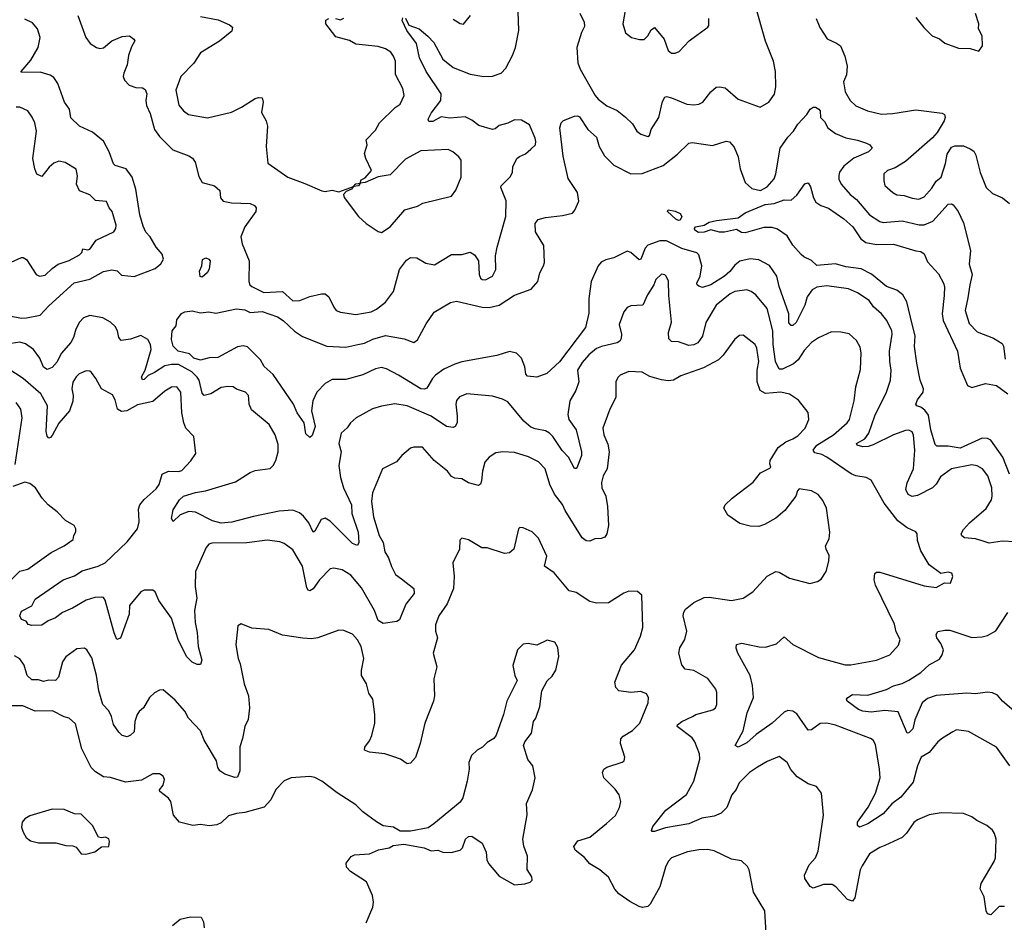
# Model space of a CAD drawing. Extents: x 1839239 to 1929705, y 762242 to 910352.
# Tile 314 of 429: x 1869495 to 1875264, y 876728 to 882019. Entities that reach past the tile are written whole.
import ezdxf

# ---------------------------------------------------------------- set-up
doc = ezdxf.new("R2010")
doc.units = 0

msp = doc.modelspace()

# ---------------------------------------------------------------- linework, layer by layer
at = {"layer": '0CON10XD'}
for points in [[(1873055, 882142.5), (1873030, 881995), (1873045, 881942.5), (1873080, 881915), (1873127, 881903), (1873153.3, 881903.3), (1873175, 881923.8), (1873195, 881960), (1873215, 881972.5), (1873272, 881905), (1873295, 881837.5), (1873315, 881822.5), (1873335, 881822.5), (1873358.3, 881831.7), (1873417.5, 881895), (1873461.7, 881928.3), (1873526.7, 881975), (1873532.5, 881985), (1873532.5, 882025)], [(1871755, 882026.7), (1871775.9, 881985.9), (1871835, 881965.6), (1871887, 881923), (1871920.9, 881885), (1871975, 881788.1), (1872035, 881737.7), (1872135, 881698.9), (1872215, 881686.2), (1872265, 881688.2), (1872315.8, 881705), (1872344.2, 881735), (1872382.1, 881807.9), (1872400, 881855), (1872420, 881955), (1872416.2, 882066.2)], [(1872776.1, 882056.1), (1872802.2, 882005), (1872805, 881978.8), (1872787, 881943), (1872759.2, 881855), (1872765.5, 881765), (1872778.1, 881728.1), (1872867.3, 881575), (1872885, 881553.1), (1872935, 881514.4), (1872995, 881486.9), (1873045, 881448.1), (1873085, 881407.5), (1873111.9, 881365), (1873135, 881346.9), (1873175, 881334), (1873185, 881340), (1873194.6, 881375.4), (1873240.6, 881445), (1873261.5, 881538.5), (1873275, 881564.4), (1873285, 881568.2), (1873315, 881561.5), (1873405, 881523.8), (1873445, 881519.6), (1873475, 881523.5), (1873497.5, 881535), (1873543.8, 881596.2), (1873575, 881622.5), (1873595, 881625.6), (1873629.4, 881619.4), (1873705, 881552.5), (1873833.3, 881506.7), (1873885, 881536.2), (1873917.2, 881582.8), (1873926.5, 881625), (1873924.5, 881714.5), (1873912.2, 881775), (1873865, 881893.3), (1873804.3, 882105)], [(1875115, 881833.8), (1875136.7, 881865), (1875134.2, 881925), (1875113.3, 881965), (1875115.4, 881995), (1875095.3, 882055)], [(1869435, 880282.5), (1869505, 880270), (1869535, 880270.8), (1869615, 880286.5), (1869665, 880340.8), (1869814.1, 880475.9), (1869905, 880498.2), (1869985, 880542.7), (1870035, 880552.5), (1870066.5, 880546.5), (1870090.9, 880520.9), (1870165, 880513.6), (1870289.1, 880560.9), (1870322.8, 880587.2), (1870337.1, 880615), (1870329.4, 880645), (1870295, 880684.4), (1870259.6, 880745), (1870233.6, 880773.6), (1870217.8, 880807.8), (1870198.2, 880875), (1870174.6, 881024.6), (1870154.6, 881095), (1870119.2, 881145), (1870055, 881163.8), (1870045, 881172.9), (1870019.1, 881245), (1869985, 881305.7), (1869921.2, 881358.8), (1869844.6, 881394.6), (1869795, 881443.8), (1869786.4, 881495), (1869757.9, 881535), (1869717.7, 881645), (1869695, 881678.9), (1869673.3, 881693.3), (1869615, 881710.4), (1869505, 881710), (1869503.3, 881715), (1869559.4, 881780.6), (1869603.8, 881855), (1869614.6, 881915), (1869600, 881965), (1869569.7, 881999.7), (1869525, 882021.6)], [(1869835.8, 882044.2), (1869882.5, 881915), (1869908.5, 881878.5), (1869945, 881855.7), (1869965, 881850.8), (1869985, 881854.3), (1870035, 881895.6), (1870095, 881920.8), (1870137.5, 881925), (1870163.8, 881905), (1870170, 881895), (1870150.2, 881859.8), (1870132, 881808), (1870124.2, 881755), (1870104.4, 881705), (1870101.9, 881685), (1870109.4, 881665), (1870136, 881635), (1870175, 881621.1), (1870215, 881619.1), (1870229.6, 881609.6), (1870239.1, 881585), (1870234.3, 881545), (1870238.7, 881515), (1870259, 881469), (1870285, 881375.8), (1870315, 881333.1), (1870392.5, 881255), (1870485, 881221.5), (1870506.5, 881206.5), (1870522.9, 881182.9), (1870545, 881100), (1870564.2, 881065), (1870636.7, 881045), (1870666.7, 881016.7), (1870671.4, 880975), (1870686.7, 880955), (1870735, 880945.5), (1870845, 880941.9), (1870870.3, 880930.3), (1870880.8, 880915), (1870878.6, 880895), (1870813.8, 880805), (1870791.4, 880745), (1870797.5, 880705), (1870838.6, 880605), (1870837.8, 880485), (1870844.3, 880465), (1870856, 880455), (1870925, 880419.3), (1871035, 880424.5), (1871095, 880371.5), (1871136.8, 880373.2), (1871195, 880395.4), (1871262.7, 880412.7), (1871285, 880412.5), (1871306.9, 880395), (1871335, 880333.8), (1871350, 880315), (1871375, 880304.4), (1871465, 880290.6), (1871555, 880305.6), (1871585, 880321.4), (1871637.4, 880362.6), (1871685.6, 880425), (1871721.2, 880555), (1871761.4, 880608.6), (1871785, 880624.2), (1871822.7, 880622.7), (1871875, 880590.8), (1871925, 880582.5), (1872025, 880642.5), (1872085, 880643.3), (1872135, 880655.6), (1872160.7, 880640.7), (1872182.5, 880605), (1872188, 880525), (1872195, 880504), (1872205, 880496.2), (1872225, 880494.2), (1872266, 880515), (1872284, 880555), (1872282.5, 880635), (1872291.9, 880685), (1872342.9, 880865), (1872345, 880957.5), (1872313.5, 881035), (1872315.5, 881044.5), (1872371.1, 881098.9), (1872383.2, 881125), (1872383.5, 881156.5), (1872408, 881205), (1872422.6, 881217.4), (1872458.5, 881231.5), (1872489.3, 881259.3)], [(1870555, 882036.9), (1870657.8, 882017.8), (1870725, 881988), (1870742.5, 881975), (1870737.7, 881952.3), (1870666.3, 881893.7), (1870553.8, 881825), (1870515, 881763.8), (1870440, 881685), (1870410, 881605), (1870427.3, 881517.3), (1870453.8, 881485), (1870483.2, 881463.2), (1870595, 881444.4), (1870735, 881477.3), (1870795, 881505.4), (1870875, 881557.3), (1870895, 881563.3), (1870915, 881560), (1870922.2, 881535), (1870911.8, 881475), (1870938.2, 881425), (1870946.1, 881395), (1870940, 881275), (1870948.3, 881178.3), (1871066.2, 881095), (1871165, 881059.4), (1871265, 881016), (1871285, 881012), (1871325, 881018.8), (1871365, 881010), (1871450, 881040), (1871465, 881057.5), (1871490, 881060), (1871495, 881080), (1871518.3, 881091.7), (1871556.7, 881135), (1871523.8, 881205), (1871516, 881235), (1871530.8, 881285), (1871526, 881315), (1871579.3, 881370.7), (1871604, 881415), (1871695.6, 881504.4), (1871725, 881523.3), (1871747.5, 881575), (1871740, 881615), (1871696.9, 881696.9), (1871696.7, 881775), (1871685.7, 881805), (1871668.7, 881828.7), (1871638.2, 881848.2), (1871595, 881861.9), (1871465, 881874.6), (1871426.7, 881896.7), (1871347.5, 881917.5), (1871288.1, 881995), (1871288.6, 882015), (1871306.2, 882026.2)], [(1871345.4, 882025.4), (1871375, 882017.5), (1871395, 882027.1)], [(1872489.3, 881259.3), (1872516.9, 881285), (1872520, 881305), (1872514.6, 881324.6), (1872482.2, 881402.2), (1872435, 881430.5), (1872395, 881431.1), (1872355, 881412.2), (1872305, 881399.1), (1872280.4, 881379.6), (1872265, 881375.5), (1872185, 881398.2), (1872145, 881430.6), (1872105, 881449.6), (1872015, 881441.6), (1871965, 881448.5), (1871915, 881421.5), (1871892.2, 881422.2), (1871888.6, 881435), (1871905, 881471.4), (1871962.3, 881545), (1871965.3, 881585), (1871877.3, 881715), (1871838.5, 881795), (1871819.7, 881879.7), (1871764.3, 881955), (1871736.7, 882013.3), (1871740, 882030)], [(1872035, 882022), (1872075, 881996.7), (1872095, 881993.3), (1872135.9, 882044.1)], [(1874161.9, 882025), (1874182.7, 881972.7), (1874225.8, 881905.8), (1874281.9, 881881.9), (1874305, 881866.2), (1874330.7, 881805), (1874343.4, 881746.6), (1874338.9, 881695), (1874321.4, 881655), (1874332.5, 881595), (1874361.4, 881545), (1874395, 881513.1), (1874463.3, 881485), (1874545, 881465.5), (1874611.4, 881468.6), (1874745, 881491.1), (1874900.7, 881470.7), (1874913.6, 881463.6), (1874917.5, 881445), (1874911.4, 881425), (1874871.7, 881358.3), (1874844.4, 881325.6), (1874685, 881188.1), (1874625, 881150.8), (1874580, 881135), (1874558, 881115), (1874558, 881075), (1874565, 881047.5), (1874611.2, 881005), (1874635, 880991.4), (1874678.3, 880988.3), (1874725, 880971.9), (1874763, 880967), (1874795, 880981.2), (1874839.8, 881030.2), (1874865, 881071.9), (1874895, 881096), (1874920, 881175), (1874929.4, 881230.6), (1874955, 881271.2), (1874975, 881280), (1875025, 881278.6), (1875065, 881262.5), (1875085, 881247.5), (1875098.1, 881225), (1875123.6, 881123.6), (1875158.6, 881035), (1875195, 881000.8), (1875254.6, 880974.6), (1875295, 880940.8)], [(1874745, 882032.5), (1874792.3, 881972.3), (1874842.5, 881925), (1874885, 881906.2), (1874915, 881881.2), (1874995, 881851.2), (1875065, 881850), (1875115, 881833.8)], [(1869445, 880597.1), (1869505, 880624.2), (1869515, 880625.6), (1869535, 880614), (1869591.2, 880525), (1869610, 880515), (1869645, 880520.8), (1869685, 880560.8), (1869720, 880585), (1869785, 880607.1), (1869845, 880641.1), (1869858.1, 880655), (1869865, 880676.2), (1869895, 880670), (1869905, 880674.3), (1869943.2, 880726.8), (1870046, 880775), (1870058.6, 880795), (1870060, 880815), (1870036.7, 880895), (1870020, 880915), (1870003.6, 880953.6), (1869938.3, 880958.3), (1869905, 880992.1), (1869845, 881016.2), (1869827.5, 881055), (1869834.4, 881104.4), (1869825, 881142.5), (1869760.9, 881180.9), (1869725, 881190), (1869695, 881178), (1869668, 881155), (1869625, 881098.8), (1869595, 881113.8), (1869582.7, 881145), (1869571.8, 881205), (1869592.5, 881365), (1869582.9, 881415), (1869567.9, 881447.9), (1869543.3, 881485), (1869495, 881506.7), (1869475, 881506.7)], [(1875328.9, 878958.9), (1875252.6, 878962.6), (1875175, 878950.9), (1875134.7, 878964.7), (1875095.9, 878975.9), (1875031.9, 878981.9), (1875015, 878992.5), (1875011.5, 879005), (1875025, 879029.4), (1875060.6, 879069.4), (1875157.1, 879152.9), (1875188.5, 879205), (1875193.5, 879225), (1875190.5, 879275), (1875167.5, 879345), (1875137.1, 879385), (1875105, 879403.1), (1875075, 879409.6), (1874955, 879385.5), (1874890.1, 879339.9), (1874864.7, 879295.3), (1874844.4, 879275), (1874755, 879230), (1874725, 879224.5), (1874701.9, 879235), (1874687.7, 879265), (1874695, 879303.8), (1874732.1, 879385), (1874739.5, 879495), (1874733.1, 879583.1), (1874725, 879603.8), (1874705, 879612.5), (1874685, 879610), (1874615.4, 879584.6), (1874495, 879526.9), (1874466.7, 879516.7), (1874435, 879514.6), (1874401.2, 879525), (1874397.5, 879535), (1874447.6, 879562.4), (1874470, 879595), (1874505, 879696.2), (1874574.5, 879835), (1874598.2, 879905), (1874601.3, 879965), (1874592.7, 880015), (1874591.3, 880075), (1874607.9, 880175), (1874604.4, 880195), (1874575.8, 880255.8), (1874544.4, 880295), (1874498.1, 880335), (1874472.8, 880372.8), (1874405, 880417.1), (1874350.7, 880440.7), (1874225, 880458.7), (1874165, 880451.2), (1874138.9, 880435), (1874108.8, 880395), (1874095.4, 880345), (1874045, 880244.2), (1874025, 880225.7), (1874015, 880225.8), (1874001.9, 880241.9), (1874002.7, 880295), (1873945, 880454.2), (1873931.6, 880515), (1873887.9, 880577.9), (1873825, 880611.8), (1873775, 880616.9), (1873715, 880603.9), (1873685, 880580.7), (1873656.5, 880543.5), (1873625, 880515.9), (1873545, 880464.6), (1873495, 880449.2), (1873475, 880455.8), (1873464.4, 880465), (1873463.1, 880475), (1873482.7, 880515), (1873492.9, 880575), (1873475, 880640), (1873461.7, 880651.7), (1873375, 880677.5), (1873285, 880722.1), (1873245, 880721.8), (1873175, 880697.1), (1873160.5, 880679.5), (1873135, 880615.8), (1873125, 880611.4), (1873075, 880654.4), (1873055, 880662.5), (1872976.5, 880623.5), (1872928.7, 880611.3), (1872902.4, 880597.6), (1872885, 880575.8), (1872843.1, 880485), (1872829.6, 880385), (1872830.6, 880299.4), (1872810.6, 880215), (1872657.5, 880012.5), (1872584.3, 879945.7), (1872525, 879922.9), (1872469.8, 879929.8), (1872461, 879941), (1872455, 879983.8), (1872434.7, 880034.7), (1872405, 880064.4), (1872365, 880074.4), (1872290.5, 880049.5), (1872085, 880013.1), (1872045, 880000.4), (1871979.4, 879970.6), (1871931.5, 879935), (1871913.1, 879915), (1871881.5, 879858.5), (1871865, 879852.2), (1871845, 879855.6), (1871715.4, 879935.4), (1871645, 879971.8), (1871615, 879980.4), (1871578.8, 879971.2), (1871505, 879936.5), (1871405, 879910.5), (1871325, 879909.4), (1871285, 879887.1), (1871235.7, 879835), (1871213.3, 879785), (1871204.3, 879725), (1871225.5, 879635), (1871208.6, 879581.4), (1871195, 879570), (1871171.3, 879591.3), (1871161.1, 879655), (1871121.4, 879715), (1871099.4, 879765), (1870979.2, 879939.2), (1870928, 879985), (1870906, 880025), (1870830.6, 880100.6), (1870805, 880107.5), (1870770.3, 880100.3), (1870655, 880038.6), (1870605, 880037.5), (1870555, 880023.8), (1870515.7, 880035), (1870489.1, 880059.1), (1870422.5, 880075), (1870394.3, 880105), (1870384.4, 880145), (1870388.9, 880195), (1870411.5, 880225), (1870415, 880260), (1870443.6, 880296.4), (1870463, 880307), (1870505, 880312.5), (1870555, 880301.2), (1870603, 880307), (1870645, 880298.9), (1870765, 880324.4), (1870815, 880318.5), (1870845, 880302.7), (1870915, 880307.8), (1871005, 880277.1), (1871039.4, 880255), (1871105, 880193.1), (1871151.7, 880161.7), (1871294.6, 880104.6), (1871405, 880099.1), (1871476.1, 880113.9), (1871515, 880121.8), (1871565, 880146.1), (1871637.4, 880167.4), (1871747.6, 880147.6), (1871805, 880125.8), (1871825, 880141.2), (1871875.8, 880235), (1871923.8, 880305), (1872018.3, 880361.7), (1872055, 880368.9), (1872205, 880333.1), (1872245, 880332.5), (1872305, 880345.9), (1872395, 880404.6), (1872491.5, 880438.5), (1872531.4, 880485), (1872541.9, 880535), (1872564.4, 880575), (1872569.1, 880595), (1872567.1, 880695), (1872517.1, 880775), (1872515.7, 880825), (1872532.4, 880847.6), (1872575, 880860), (1872675, 880871.4), (1872735, 880885.5), (1872748.3, 880901.7), (1872771.8, 880955), (1872763.6, 881005), (1872708.7, 881088.7), (1872679.1, 881219.1), (1872659.2, 881385), (1872667.1, 881415), (1872681.3, 881428.7), (1872745, 881452.7), (1872764.2, 881454.2), (1872775, 881448.5), (1872823.1, 881375), (1872875, 881330.8), (1872890, 881275), (1872921.4, 881221.4), (1872975.5, 881165.5), (1873075, 881114.6), (1873142, 881118), (1873265, 881163.1), (1873350.2, 881229.8), (1873415, 881295.7), (1873435, 881299.4), (1873555, 881281.4), (1873635, 881305.8), (1873655, 881302), (1873681.3, 881271.3), (1873705.6, 881215), (1873716.7, 881145), (1873745.6, 881065), (1873785, 881028.6), (1873835, 881016.7), (1873875, 881038.9), (1873915, 881085.8), (1873925.3, 881115), (1873950, 881265), (1873995, 881330), (1874030, 881365), (1874055, 881405.8), (1874107.6, 881462.4), (1874127.1, 881495), (1874143.8, 881505), (1874158.8, 881505), (1874176.9, 881495), (1874184.4, 881485), (1874186.7, 881445), (1874211.2, 881421.2), (1874230, 881385), (1874275, 881350.7), (1874335, 881325.9), (1874405, 881313.2), (1874456.2, 881295), (1874476, 881285), (1874490, 881265), (1874468.8, 881245), (1874382.3, 881207.7), (1874325, 881160.5), (1874299.5, 881125), (1874293.8, 881105), (1874295, 881083.3), (1874308.5, 881055), (1874360.5, 880995), (1874399.1, 880965), (1874475.3, 880875.3), (1874535, 880836.2), (1874555, 880830), (1874665, 880840), (1874765, 880815.3), (1874795, 880815.3), (1874845, 880838.5), (1874935, 880936.5), (1874955, 880939.4), (1874965, 880934.2), (1874993.3, 880895), (1875025, 880827.1), (1875066.8, 880665), (1875058.9, 880585), (1875077, 880525), (1875061.4, 880465), (1875050.9, 880389.1), (1875035.5, 880315), (1875057.6, 880237.6), (1875105, 880190), (1875201.2, 880151.2), (1875250.9, 880120.9), (1875260, 880105), (1875268.7, 880028.7)], [(1871615, 880771.2), (1871666.3, 880803.7), (1871752.5, 880905), (1871825, 880925.8), (1871857.6, 880942.4), (1872025.8, 880984.2), (1872049.7, 881020.3), (1872082.5, 881095), (1872082, 881195), (1872068.8, 881215), (1872033.8, 881245), (1872005, 881258.1), (1871845, 881250), (1871755, 881200.6), (1871665, 881110), (1871595, 881096.7), (1871520, 881065), (1871490, 881060), (1871480, 881045), (1871450, 881040), (1871440, 881025), (1871407.5, 881012.5), (1871392.5, 880995), (1871396.4, 880976.4), (1871480, 880865), (1871525, 880823.8), (1871595, 880776.2), (1871615, 880771.2)], [(1873577.5, 880842.5), (1873705, 880857.5), (1873745, 880886.2), (1873863.3, 880935), (1873915, 880940.4), (1873975, 880963.3), (1874015, 880961.2), (1874049.3, 880990.7), (1874095, 881056), (1874115, 881063.3), (1874129.5, 881039.5), (1874145.8, 880975), (1874159.5, 880949.5), (1874188.8, 880928.8), (1874235, 880914.4), (1874325, 880852.2), (1874376.5, 880805), (1874424.6, 880734.6), (1874452.7, 880712.7), (1874515, 880700), (1874615, 880702.2), (1874745, 880662.9), (1874775, 880659.2), (1874795, 880646.2), (1874815, 880600), (1874878.8, 880528.8), (1874908.8, 880475), (1874913.9, 880453.9), (1874911.9, 880401.9), (1874900.3, 880295), (1874906.4, 880256.4), (1874989.5, 880075), (1875005.8, 879975.8), (1875049.4, 879875), (1875075, 879862.7), (1875154.3, 879885.7), (1875218.9, 879875), (1875284.8, 879824.8)], [(1873355, 880841.5), (1873339.2, 880849.2), (1873290.8, 880895), (1873295, 880903.3), (1873335.9, 880895.9), (1873365, 880883.3), (1873374.5, 880865), (1873365, 880844.3), (1873355, 880841.5)], [(1875294.3, 879354.3), (1875254.8, 879454.8), (1875185, 879553.6), (1875165, 879564.6), (1875135, 879565.4), (1875005, 879506.3), (1874935, 879519.3), (1874868.8, 879518.8), (1874858.5, 879528.5), (1874833.9, 879615), (1874820, 879700), (1874799.6, 879729.6), (1874775, 879748), (1874752.5, 879755), (1874746.7, 879765), (1874755, 879791.4), (1874788, 879835), (1874790.8, 879855), (1874770.9, 879905), (1874751.1, 880005), (1874737.2, 880102.8), (1874742.7, 880165), (1874724.4, 880234.4), (1874692.5, 880365), (1874670.4, 880405), (1874635, 880433.5), (1874575, 880454.5), (1874487.1, 880527.1), (1874425, 880557.7), (1874335, 880569.6), (1874275, 880587.5), (1874165, 880578), (1874135, 880606.7), (1874089.3, 880629.3), (1874075, 880642.5), (1874025, 880696.7), (1873992.7, 880752.7), (1873935, 880790), (1873905, 880800.8), (1873855, 880801.2), (1873745, 880768.6), (1873725, 880772), (1873695, 880788.8), (1873625, 880772.5), (1873595, 880772.9), (1873545, 880786.9), (1873505, 880773.2), (1873472, 880772), (1873450, 880785), (1873448.8, 880795), (1873455.8, 880804.2), (1873505, 880813.6), (1873535, 880832.2), (1873577.5, 880842.5)], [(1870565, 880510), (1870553, 880513), (1870548.8, 880545), (1870562.5, 880575), (1870566, 880614), (1870585, 880622.5), (1870603.3, 880615), (1870610, 880605), (1870604.3, 880555.7), (1870593.8, 880535), (1870565, 880510)], [(1874224.5, 877894.5), (1874185, 877892.9), (1874135, 877855.7), (1874115, 877854.2), (1874049.4, 877949.4), (1874025.3, 877965.3), (1873995, 877968.7), (1873975, 877960.4), (1873905, 877894.5), (1873811.3, 877828.7), (1873755, 877780), (1873705, 877754.3), (1873686.7, 877765), (1873735, 877850), (1873758.4, 877955), (1873795.6, 878045), (1873789.4, 878115), (1873775.7, 878175), (1873702.9, 878305), (1873692.5, 878335), (1873694.2, 878355.8), (1873726, 878364), (1873828.3, 878341.7), (1873865, 878341.4), (1873930.3, 878359.7), (1873975, 878401.2), (1874025.4, 878355.4), (1874175, 878280.6), (1874332.3, 878237.7), (1874365, 878237.5), (1874515, 878264.2), (1874594.2, 878295.8), (1874645, 878353.3), (1874653.8, 878385), (1874630.6, 878430.6), (1874620.5, 878475), (1874510, 878705), (1874501.9, 878735), (1874505, 878772.5), (1874515, 878781.2), (1874535, 878780), (1874795, 878700), (1874865, 878690), (1874913, 878717), (1874950, 878715), (1874962.5, 878755), (1874956.7, 878775), (1874935, 878781.2), (1874893, 878773), (1874825, 878824), (1874811.9, 878841.9), (1874775.8, 878905), (1874756.2, 878965), (1874753.8, 879005), (1874745, 879016), (1874695, 879040), (1874640.3, 879080.3), (1874560, 879185), (1874485, 879318.8), (1874455, 879334.2), (1874395, 879344.5), (1874366.6, 879356.6), (1874225.4, 879455), (1874195, 879470.7), (1874155, 879479.7), (1874144.8, 879494.8), (1874165, 879524.8), (1874263.8, 879586.2), (1874344.4, 879655), (1874357.3, 879675), (1874385.3, 879784.7), (1874393.9, 879866.1), (1874421.8, 879968.2), (1874425.7, 880065), (1874419.4, 880099.4), (1874397.9, 880137.9), (1874355, 880178), (1874307.3, 880187.3), (1874251.7, 880188.3), (1874175, 880152.9), (1874135, 880126.9), (1874090.7, 880079.3), (1874055.6, 880025), (1874029.1, 880000.9), (1873965, 879970.3), (1873945, 879971.1), (1873924.4, 880014.4), (1873910, 880115), (1873907.6, 880195), (1873875, 880326.2), (1873808.6, 880405), (1873782, 880425), (1873755, 880435.5), (1873685, 880424.5), (1873657.3, 880412.7), (1873576.2, 880345), (1873515.8, 880244.2), (1873495.9, 880164.1), (1873468, 880125), (1873445, 880113.1), (1873415, 880109.4), (1873355, 880130.6), (1873315, 880133.1), (1873298.9, 880148.9), (1873297.3, 880185), (1873314.7, 880245), (1873298.3, 880401.7), (1873295.9, 880485.9), (1873283.3, 880515), (1873275, 880523.3), (1873255, 880527.5), (1873222, 880495), (1873211.4, 880465), (1873173.4, 880405), (1873145.5, 880344.5), (1873075, 880341.2), (1873055, 880331.2), (1873035, 880306.7), (1873007.4, 880232.6), (1873020.9, 880175), (1873019.4, 880150.6), (1873010.8, 880135), (1872995, 880124.5), (1872905, 880103.6), (1872875, 880090.9), (1872829.5, 880055), (1872789.9, 880010.1), (1872763.8, 879965), (1872771.1, 879895), (1872753.1, 879845), (1872719.1, 879785), (1872706.8, 879705), (1872713.5, 879675), (1872755.9, 879615), (1872786.4, 879485), (1872786.4, 879465), (1872761.4, 879395), (1872755, 879387.5), (1872745, 879388.6), (1872710.9, 879455), (1872673.3, 879493.3), (1872618.8, 879575), (1872599.1, 879595), (1872575, 879607.8), (1872515, 879619.5), (1872490.2, 879630.2), (1872448.9, 879665), (1872355, 879778.6), (1872324.4, 879794.4), (1872265, 879811.9), (1872115, 879825.7), (1872071.1, 879808.9), (1872055, 879786.7), (1872050, 879765), (1872059.2, 879695), (1872057.5, 879655), (1872046.4, 879633.6), (1872035, 879627.5), (1871995, 879634.5), (1871905, 879694), (1871765, 879754.4), (1871693, 879767), (1871615, 879753.5), (1871562.9, 879737.1), (1871465.6, 879684.4), (1871434, 879655), (1871414.2, 879625.8), (1871379.2, 879595), (1871364.5, 879535), (1871378.9, 879485), (1871365.5, 879405), (1871374.6, 879335), (1871392, 879275), (1871440, 879175), (1871440.3, 879125), (1871477.7, 879015), (1871481.2, 878955), (1871475, 878937.5), (1871445, 878948), (1871315, 879080), (1871285, 879097.5), (1871261.7, 879088.3), (1871225, 879020), (1871215, 879014.3), (1871188.5, 879068.5), (1871158.7, 879108.7), (1871135, 879127.3), (1871095, 879143.1), (1871015, 879137.8), (1870865, 879106.3), (1870737.3, 879072.7), (1870675, 879068.1), (1870625, 879081.4), (1870525, 879131.5), (1870485, 879136.4), (1870435, 879116.9), (1870395, 879077.5), (1870384, 879094), (1870393.5, 879145), (1870432.2, 879205), (1870455, 879225.2), (1870525, 879248.1), (1870583.3, 879256.7), (1870759.5, 879310.5), (1870845.7, 879365), (1870875, 879375.3), (1870961.7, 879388.3), (1870980.5, 879405), (1870995.7, 879434.3), (1871009.2, 879485), (1871008.9, 879528.9), (1870991.4, 879585), (1870957.5, 879645), (1870852.4, 879732.4), (1870838.9, 879765), (1870837, 879797), (1870835.6, 879815), (1870818.8, 879835), (1870765, 879852), (1870745, 879865.8), (1870715, 879869.2), (1870675, 879862.5), (1870615, 879826.4), (1870575, 879815.7), (1870565, 879828.8), (1870547.3, 879905), (1870535, 879923.8), (1870504.2, 879954.2), (1870425, 879996.8), (1870385, 879997.8), (1870345, 879990.3), (1870285, 879950.2), (1870246.7, 879933.3), (1870225, 879908.9), (1870215, 879907.5), (1870209.1, 879925), (1870230.2, 879965), (1870264.6, 880085), (1870260.9, 880115), (1870245.6, 880145), (1870205, 880166.9), (1870145, 880146.2), (1870088.7, 880138.7), (1870076.7, 880155), (1870067.7, 880195), (1870055, 880219.5), (1870026.1, 880246.1), (1869981.8, 880271.8), (1869905, 880283.9), (1869868.5, 880271.5), (1869845, 880245.4), (1869823.1, 880205), (1869810.6, 880155), (1869795, 880126.5), (1869738.5, 880061.5), (1869715, 880013.5), (1869685, 879980), (1869655, 879968.1), (1869635, 879981.2), (1869613.1, 880035), (1869576, 880086), (1869528, 880118), (1869495, 880128.2), (1869445, 880120.6)], [(1875265, 876820), (1875235, 876820), (1875185, 876772), (1875165, 876776.7), (1875157.5, 876795), (1875147.2, 876877.2), (1875122.7, 876925), (1875128.2, 876955), (1875205.7, 877085), (1875212, 877105), (1875216.2, 877215), (1875207.7, 877247.7), (1875195, 877267.5), (1875162.5, 877295), (1875104.3, 877324.3), (1875075, 877346.2), (1875025, 877366), (1874895, 877369.2), (1874825, 877357.5), (1874755, 877328.8), (1874735, 877313.3), (1874690.4, 877249.6), (1874665, 877224.3), (1874565, 877178.9), (1874535, 877166.9), (1874475, 877128.9), (1874430.6, 877059.4), (1874418.9, 877035), (1874389.1, 876870.9), (1874375, 876851.2), (1874345, 876860.8), (1874277.5, 876935), (1874255, 876948.9), (1874205, 876950), (1874145, 876928.8), (1874127.7, 876937.7), (1874096, 876985), (1874092.9, 877005), (1874120, 877065), (1874157.3, 877105), (1874173.5, 877145), (1874204, 877355), (1874193.3, 877485), (1874163.6, 877523.6), (1874115, 877540), (1874050.7, 877580.7), (1874013.7, 877623.7), (1873991.2, 877665), (1873945, 877698.8), (1873875, 877671.4), (1873817.5, 877637.5), (1873770.8, 877605), (1873710.8, 877545), (1873693.5, 877506.5), (1873667.1, 877475), (1873638.7, 877401.3), (1873605, 877367.5), (1873565, 877349.5), (1873492, 877338), (1873415, 877304.6), (1873278.3, 877281.7), (1873215, 877260), (1873200.5, 877260.5), (1873196.7, 877265), (1873205, 877288.8), (1873281.2, 877385), (1873402.3, 877477.7), (1873445.3, 877555), (1873480.4, 877685), (1873478, 877715), (1873450.9, 877785), (1873435, 877808.6), (1873346.7, 877875), (1873348.8, 877885), (1873373.8, 877905), (1873436.7, 877933.3), (1873456.2, 877945), (1873556.1, 877973.9), (1873572.5, 877985), (1873580.6, 878005), (1873580, 878075), (1873574.3, 878095), (1873527.1, 878157.1), (1873445, 878204.5), (1873395, 878212.5), (1873375, 878237.1), (1873356.8, 878305), (1873362.8, 878337.2), (1873391.4, 878385), (1873404.5, 878435), (1873383.3, 878525), (1873385.7, 878545), (1873396.4, 878563.6), (1873445, 878602.5), (1873505, 878632.5), (1873535, 878634.2), (1873665, 878614.2), (1873735, 878628), (1873790, 878665), (1873875, 878756.7), (1873925, 878783.3), (1873945, 878781.2), (1874005, 878745.8), (1874123.9, 878713.9), (1874170, 878725), (1874190.7, 878739.3), (1874220, 878785), (1874236.2, 878845), (1874238.3, 878878.3), (1874220, 878915), (1874216.7, 878935), (1874238.8, 878975), (1874241.2, 879015), (1874222.5, 879155), (1874200.9, 879200.9), (1874173.8, 879235), (1874135, 879257.1), (1874062.1, 879267.9), (1874052.8, 879257.2), (1874043.3, 879225), (1873978.6, 879141.4), (1873925, 879096.7), (1873859.8, 879060.2), (1873825, 879048.9), (1873775, 879050), (1873714.6, 879064.6), (1873644.3, 879114.3), (1873620, 879155), (1873628, 879175), (1873669.2, 879215), (1873793, 879307), (1873835, 879363.3), (1873891.1, 879388.9), (1873895.6, 879395), (1873890, 879415), (1873893.3, 879435), (1873939.6, 879510.4), (1873983.3, 879545), (1874025, 879561.3), (1874055, 879578.9), (1874097.1, 879625), (1874118.6, 879675), (1874115.6, 879715.6), (1874058.9, 879788.9), (1874005, 879824.4), (1873955, 879835.4), (1873865, 879827.3), (1873833.5, 879845), (1873815.4, 879895), (1873817.1, 879965), (1873826.8, 880015), (1873815, 880093.8), (1873804.2, 880115), (1873735, 880169.2), (1873713.2, 880166.8), (1873685, 880145.8), (1873617.6, 880052.4), (1873589.2, 880025), (1873502.2, 879977.8), (1873369.2, 879930.8), (1873325, 879905.4), (1873295, 879901.8), (1873255, 879908.5), (1873187.9, 879927.9), (1873142.3, 879952.3), (1873065, 879957.3), (1873013.3, 879935), (1872999.1, 879920.9), (1872988.6, 879895), (1872987.8, 879805), (1872952.5, 879735), (1872912.2, 879625), (1872918.5, 879585), (1872941.5, 879531.5), (1872948.4, 879485), (1872936.5, 879385), (1872914.5, 879345), (1872904.6, 879305.4), (1872905.5, 879275), (1872928.5, 879225), (1872940, 879165), (1872945.5, 879054.5), (1872935.8, 879004.2), (1872924.2, 878985.8), (1872902.5, 878977.5), (1872865, 878975.6), (1872835, 878961.2), (1872815, 878963.8), (1872791.1, 878981.1), (1872691.6, 879141.6), (1872676.3, 879176.3), (1872628.1, 879238.1), (1872601.8, 879295), (1872574.3, 879385), (1872535, 879427.1), (1872476.3, 879456.3)], [(1872476.3, 879456.3), (1872395, 879482.2), (1872325, 879485.7), (1872285, 879480), (1872245, 879453.8), (1872220, 879425), (1872206.8, 879373.2), (1872201.4, 879315), (1872194.3, 879295.7), (1872182.5, 879287.5), (1872124.2, 879304.2), (1872085, 879326.4), (1872045, 879331.9), (1872025, 879340.8), (1872002.1, 879372.1), (1871924.3, 879435), (1871855, 879513.3), (1871805, 879513.3), (1871785, 879506.2), (1871735, 879463.8), (1871703.5, 879426.5), (1871620, 879385), (1871562.5, 879245), (1871555.8, 879195), (1871567.3, 879105), (1871602.1, 878995), (1871624.7, 878955), (1871635, 878899.4), (1871655.3, 878865), (1871672.6, 878812.6), (1871696.4, 878766.4), (1871731.3, 878741.3), (1871804.3, 878685), (1871805.6, 878655), (1871756.7, 878593.3), (1871720, 878500), (1871705, 878491.3), (1871625, 878479.1), (1871595, 878496.7), (1871574.7, 878555), (1871498.5, 878688.5), (1871435, 878762.5), (1871385, 878793.1), (1871335, 878803.1), (1871315, 878800), (1871252.2, 878735), (1871215, 878682.5), (1871195, 878670.8), (1871185, 878674), (1871177.6, 878687.6), (1871152.7, 878815), (1871095, 878912), (1871045, 878948.6), (1871018.7, 878958.7), (1870945, 878967.9), (1870825, 878951.5), (1870621.2, 878951.2), (1870603.8, 878945), (1870587.5, 878925), (1870524.6, 878784.6), (1870523.8, 878696.2), (1870532.9, 878627.1), (1870518.9, 878555), (1870522.1, 878485), (1870534.3, 878425.7), (1870540, 878345), (1870561.4, 878265), (1870555, 878240), (1870535, 878239.4), (1870505, 878251.9), (1870472.5, 878285), (1870422.5, 878385), (1870385, 878510), (1870310.8, 878615), (1870288, 878665), (1870274.3, 878674.3), (1870225, 878674.4), (1870205, 878665.6), (1870138.6, 878585), (1870136.7, 878535), (1870085, 878393.8), (1870065, 878386.2), (1870048.2, 878425), (1869996.6, 878616.6), (1869985, 878631.4), (1869975, 878634.3), (1869935, 878631.1), (1869885, 878615.7), (1869805, 878570), (1869745, 878544.4), (1869705, 878512.9), (1869662.5, 878495), (1869625, 878470), (1869565, 878468), (1869545, 878474), (1869533.6, 878493.6), (1869505, 878502.5), (1869496.2, 878525), (1869505, 878552.5), (1869565, 878583.3), (1869585, 878622.5), (1869750, 878735), (1869815, 878759.5), (1869861.7, 878788.3), (1869955.3, 878814.7), (1869995, 878835.5), (1870125, 878958.9), (1870184.3, 879035), (1870194.4, 879075), (1870192.1, 879117.9), (1870190.2, 879149.8), (1870199.5, 879175), (1870224.7, 879205.3), (1870295, 879268.8), (1870311.4, 879295), (1870329.4, 879355), (1870366.9, 879373.1), (1870425, 879370.5), (1870444.4, 879375.6), (1870497.9, 879432.1), (1870527.1, 879475), (1870516, 879575), (1870468.5, 879625), (1870456.2, 879655), (1870445.3, 879715), (1870440, 879835), (1870415, 879865.7), (1870385, 879865.6), (1870345, 879841.4), (1870275, 879780.4), (1870185, 879760.5), (1870122, 879725), (1870091.6, 879721.6), (1870068.6, 879735), (1870055, 879791.2), (1870039.1, 879819.1), (1869973.8, 879855), (1869941.4, 879915), (1869915, 879950), (1869905, 879958), (1869885, 879960), (1869842.5, 879942.5), (1869825, 879926), (1869806.4, 879893.6), (1869800, 879855), (1869808.7, 879815), (1869807.1, 879782.9), (1869786, 879725), (1869725, 879653.1), (1869685, 879581.2), (1869675, 879568.8), (1869665, 879566.2), (1869655, 879576.7), (1869650.4, 879605), (1869657.3, 879755), (1869619.1, 879825), (1869515, 879916.4), (1869255, 880083.8)], [(1869467.7, 879412.3), (1869509.5, 879685), (1869501.9, 879735), (1869474.4, 879774.4)], [(1869435, 878725.8), (1869495, 878786.5), (1869542.8, 878797.2), (1869678.8, 878895), (1869756.2, 878935), (1869808.3, 878971.7), (1869811.2, 878995), (1869823.6, 879016.4), (1869823.3, 879035), (1869813.8, 879053.8), (1869762.6, 879082.6), (1869714.5, 879134.5), (1869662.5, 879175), (1869627.1, 879215), (1869587.5, 879275), (1869555, 879300.6), (1869525, 879308.5), (1869455, 879283.1)], [(1873868.8, 876665), (1873860.8, 876795), (1873794.2, 876905), (1873770, 877035), (1873760, 877055), (1873725, 877088.8), (1873665, 877098.8), (1873565, 877147.3), (1873525, 877154.4), (1873475, 877153.6), (1873408.8, 877141.2), (1873314.5, 877105.5), (1873295, 877083.8), (1873279.1, 877050.9), (1873245.7, 876935), (1873190, 876835), (1873175, 876820), (1873145, 876815.5), (1873125, 876820), (1873069.1, 876849.1), (1873006, 876895), (1872981.3, 876921.3), (1872945, 876993.3), (1872893.3, 877035), (1872835, 877070.8), (1872805, 877108.1), (1872750.3, 877150.3), (1872742.7, 877172.7), (1872766.2, 877205), (1872835, 877226.5), (1872933.4, 877306.6), (1872985.3, 877354.7), (1873009.9, 877400.1), (1873017.7, 877435), (1873006.8, 877475), (1872985, 877507.5), (1872918.6, 877575), (1872910, 877605), (1872917.5, 877625), (1872935, 877638.1), (1873024.3, 877665.7), (1873036.2, 877675), (1873040.8, 877695), (1873015.5, 877775), (1873016.8, 877803.2), (1873031.3, 877818.7), (1873085, 877851.5), (1873129.6, 877895), (1873177.5, 878015), (1873178.8, 878045), (1873167.5, 878067.5), (1873135, 878080), (1873075, 878074.5), (1873005.5, 878085.5), (1872987.1, 878105), (1872981.9, 878135), (1873021.9, 878235), (1873097.5, 878325), (1873131.9, 878405), (1873145.8, 878455.8), (1873140, 878645), (1873115, 878667.5), (1873065, 878668.8), (1873035, 878658), (1872945, 878600), (1872875, 878598.1), (1872835, 878608.6), (1872755, 878661.2), (1872715, 878671.2), (1872627, 878777), (1872570.8, 878815), (1872584.3, 878875), (1872535, 878978.8), (1872497.3, 879017.3), (1872445, 879040), (1872425, 879042.5), (1872417.5, 879035), (1872391.2, 878915), (1872365, 878893.3), (1872335, 878890), (1872235, 878922), (1872203.6, 878923.6), (1872125, 878970), (1872085, 878980), (1872073, 878967), (1872072.5, 878915), (1872033.3, 878835), (1872040.8, 878755), (1872037.1, 878685), (1872000.6, 878595), (1871950, 878525), (1871931.7, 878471.7), (1871930.8, 878435), (1871942.5, 878395), (1871917.5, 878305), (1871939.5, 878225), (1871921.4, 878155), (1871924.5, 878055), (1871920, 878025), (1871868.7, 877895), (1871841.5, 877775), (1871815, 877693.3), (1871785, 877661.2), (1871765, 877656.2), (1871725.7, 877685), (1871687.7, 877697.7), (1871635, 877715.9), (1871545, 877725.4), (1871515.9, 877735.9), (1871518, 877755), (1871545, 877791.2), (1871557.7, 877822.3), (1871575.4, 877895), (1871575.4, 877945), (1871564.5, 878035), (1871540.9, 878070.9), (1871526.9, 878125), (1871497.9, 878175), (1871497, 878203), (1871510.6, 878275), (1871496, 878345), (1871474.1, 878384.1), (1871445, 878416.2), (1871395, 878438.8), (1871365, 878441.2), (1871242.5, 878395), (1871205, 878390), (1871153.2, 878393.2), (1871035, 878410), (1870955, 878444), (1870855, 878452.5), (1870793, 878477), (1870772.5, 878465), (1870762, 878355), (1870774.4, 878275), (1870786.4, 878243.6), (1870810.5, 878125), (1870835.5, 878055), (1870842, 877985), (1870832.9, 877917.1), (1870813.3, 877875), (1870800.9, 877805), (1870784.1, 877755.9), (1870784.2, 877615.8), (1870770.7, 877579.3), (1870755, 877576.2), (1870697, 877597), (1870666.7, 877615), (1870656.2, 877635), (1870648, 877675), (1870575.8, 877795.8), (1870555, 877850), (1870484.6, 877924.6), (1870462.5, 877965), (1870405, 878029.2), (1870335, 878090), (1870315, 878088.8), (1870285, 878073.8), (1870255, 878046.2), (1870220.8, 877985), (1870195, 877963.1), (1870183.6, 877945), (1870170.4, 877905), (1870165.6, 877845), (1870145, 877824), (1870125, 877815.8), (1870095, 877822.5), (1870075, 877842.5), (1870045, 877888), (1870033.3, 877935), (1870017.7, 877967.7), (1869981.5, 878005), (1869958.4, 878085), (1869944.6, 878175), (1869917.4, 878277.4), (1869888.8, 878325), (1869874.2, 878334.2), (1869829.7, 878330.3), (1869765.3, 878284.7), (1869745.5, 878255), (1869722.9, 878165), (1869705, 878145.7), (1869665, 878147.3), (1869635, 878138.5), (1869605, 878150), (1869565, 878148.6), (1869538.6, 878175), (1869520.9, 878235), (1869495, 878272.2), (1869465, 878289.6)], [(1875334.3, 877955), (1875254.5, 878025), (1875225, 878060), (1875195, 878073.5), (1875165, 878076.2), (1875095, 878067.7), (1875045, 878071.3), (1874865, 878058.2), (1874815, 878039.6), (1874782.9, 878015), (1874740.9, 877915), (1874728.1, 877861.9), (1874705, 877838), (1874695, 877836.7), (1874642.5, 877962.5), (1874565, 877968.9), (1874485, 877960), (1874435, 877965.5), (1874410, 877975), (1874343.3, 878025), (1874340, 878035), (1874346.7, 878045), (1874375, 878062.5), (1874465, 878059.2), (1874575, 878092.5), (1874615, 878114.7), (1874665, 878128), (1874705, 878147.5), (1874775, 878192.8), (1874825, 878236.1), (1874885, 878270.6), (1874900.5, 878295), (1874907.3, 878325), (1874891.9, 878361.9), (1874868.5, 878395), (1874865.7, 878415), (1874875, 878432), (1874915, 878441.1), (1874945, 878440), (1875075, 878397.9), (1875135, 878400.5), (1875165, 878408.5), (1875215, 878436.9), (1875285.7, 878544.3)], [(1871525.8, 876725), (1871564.2, 876815.8), (1871568.6, 876845), (1871562.5, 876885), (1871526.7, 876965), (1871432.5, 877025), (1871410.5, 877050.5), (1871408.8, 877075), (1871437.3, 877112.7), (1871457, 877123), (1871545, 877129.2), (1871597.7, 877152.3), (1871660, 877165), (1871682.3, 877177.7), (1871745, 877186), (1871864.1, 877164.1), (1871905, 877146.7), (1871945, 877150), (1871975, 877138.8), (1872023.6, 877136.4), (1872075, 877150), (1872088.8, 877165), (1872106.7, 877215), (1872125, 877230), (1872145, 877233.3), (1872205, 877192.5), (1872228.8, 877138.8), (1872232, 877095), (1872241.7, 877071.7), (1872305, 876998.8), (1872395, 876947.5), (1872455, 876952.5), (1872486.2, 876963.8), (1872497.5, 876975), (1872496.7, 876995), (1872468.3, 877038.3), (1872471.2, 877115), (1872448, 877175), (1872443.8, 877215), (1872468.3, 877358.3), (1872463.8, 877425), (1872498.8, 877505), (1872516.2, 877575), (1872501.2, 877645), (1872472.3, 877682.3), (1872446.7, 877765), (1872453.9, 877786.1), (1872493.9, 877836.1), (1872506.2, 877905), (1872520, 877925), (1872543, 877993), (1872553.8, 878085), (1872585.9, 878144.1), (1872615, 878171.2), (1872635.7, 878205), (1872653.1, 878285), (1872648.3, 878338.3), (1872630.5, 878370.5), (1872585, 878381.2), (1872525, 878353.3), (1872475, 878362.5), (1872445, 878357.5), (1872412.5, 878325), (1872384.1, 878234.1), (1872396.2, 878175), (1872410, 878145), (1872350, 878025), (1872330, 877945), (1872286.7, 877825), (1872272.5, 877805), (1872235, 877782.5), (1872207.5, 877755), (1872175, 877737.5), (1872142.5, 877705), (1872126.7, 877665), (1872128, 877625), (1872116.2, 877555), (1872091.7, 877458.3), (1872075, 877432.5), (1871922.5, 877305), (1871888, 877282), (1871785, 877261.2), (1871725, 877261.2), (1871685, 877286), (1871625, 877294), (1871585, 877316), (1871505, 877376.2), (1871465, 877416.7), (1871355, 877486.2), (1871266.2, 877555), (1871225, 877575.8), (1871195, 877582), (1871085, 877573.8), (1871045, 877556.2), (1870995, 877506.7), (1870966.2, 877445), (1870926.6, 877403.4), (1870815, 877371.4), (1870764.5, 877365.5), (1870718.3, 877351.7), (1870675, 877311.4), (1870650.9, 877299.1), (1870605, 877294.3), (1870555, 877302.1), (1870510, 877295), (1870431.2, 877315), (1870396, 877355), (1870380.8, 877435), (1870366.3, 877456.3), (1870316.7, 877495), (1870313.3, 877505), (1870335, 877532.5), (1870343.8, 877565), (1870336.2, 877585), (1870315, 877598), (1870275, 877598.8), (1870209.1, 877560.9), (1870115, 877550), (1870026.7, 877576.7), (1869985, 877581.5), (1869939.5, 877609.5), (1869914.4, 877635), (1869859.2, 877745), (1869821.7, 877891.7), (1869785, 877923.8), (1869755, 877932.5), (1869687.1, 877967.1), (1869585, 877966.2), (1869513.2, 877996.8), (1869435, 877997.1)], [(1875296.9, 877645), (1875218, 877755), (1875055, 877846.2), (1874985, 877856), (1874962.5, 877845), (1874902.6, 877807.4), (1874875.8, 877785), (1874825, 877722.5), (1874778.1, 877695), (1874755, 877644.2), (1874730.4, 877549.6), (1874658, 877462), (1874605, 877421.8), (1874555, 877364.5), (1874465, 877305.6), (1874415, 877286.2), (1874404, 877295), (1874404.3, 877315), (1874466.9, 877403.1), (1874508.7, 877485), (1874536.1, 877575), (1874533.9, 877625), (1874509.8, 877769.8), (1874495.7, 877795), (1874481.2, 877805), (1874275, 877883.8), (1874224.5, 877894.5)], [(1869883, 877127), (1869905, 877132.5), (1869935, 877140), (1869975, 877170), (1870017, 877173), (1870021.7, 877201.7), (1870016.4, 877216.4), (1869997, 877227), (1869975, 877222.5), (1869957, 877227), (1869921.2, 877295), (1869855, 877362), (1869815, 877363.8), (1869755, 877388.8), (1869685, 877390.8), (1869555, 877352), (1869525, 877333.8), (1869508.8, 877315), (1869506.2, 877285), (1869516.1, 877256.1), (1869532.5, 877225), (1869557.5, 877205), (1869604.3, 877194.3), (1869706.1, 877193.9), (1869765, 877178.8), (1869806.4, 877176.4), (1869825, 877167.5), (1869855, 877130), (1869883, 877127)], [(1870390.5, 876709.5), (1870434.5, 876745.5), (1870495, 876760.6), (1870557.5, 876757.5), (1870571.2, 876731.2), (1870576.2, 876695)]]:
    msp.add_lwpolyline(points, dxfattribs=at)

doc.saveas('drawing.dxf')
